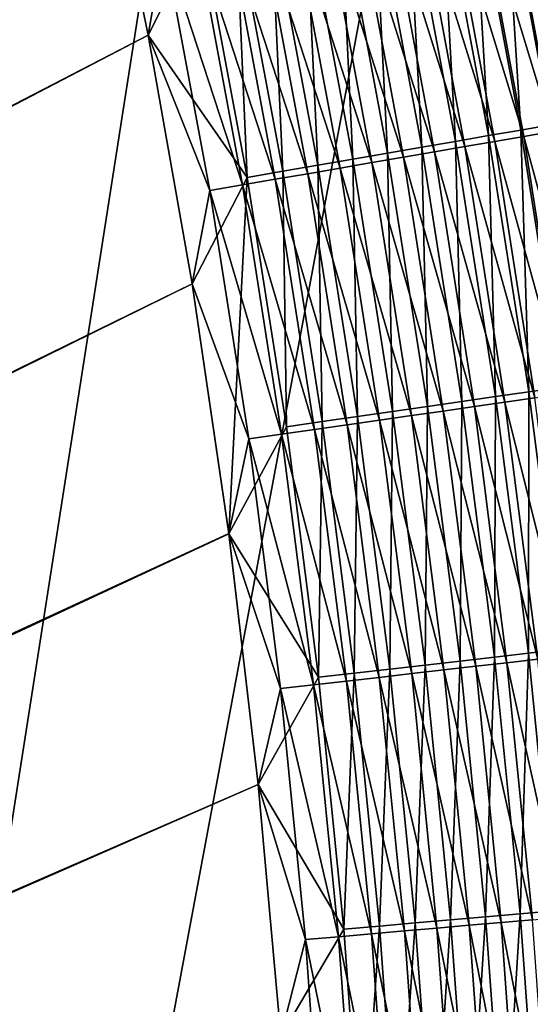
# Model space of a CAD drawing. Header units: metres. Extents: x 0 to 1400, y -1400 to 0.
# Tile 286 of 367: x 1220 to 1244, y -482 to -435. Entities that reach past the tile are written whole.
import ezdxf

# ---------------------------------------------------------------- set-up
doc = ezdxf.new("R2010")
doc.units = ezdxf.units.M

msp = doc.modelspace()

# ---------------------------------------------------------------- linework, layer by layer
at = {"layer": 'None'}
for points in [[(1220.56311, -411.457306, -500.477753), (1217.352539, -399.679108, -500.477753), (759.270203, -676.616821, -500.477753)], [(762.366577, -676.864197, -503.477753), (1217.35083, -399.679199, -503.477753), (1220.562744, -411.458832, -503.477753)], [(759.270203, -676.616821, -500.477753), (1223.404785, -423.330414, -500.477753), (1220.56311, -411.457306, -500.477753)], [(1220.562744, -411.458832, -503.477753), (1223.40564, -423.332764, -503.477753), (762.366577, -676.864197, -503.477753)], [(1225.883057, -435.283936, -500.477753), (1223.404785, -423.330414, -500.477753), (759.270203, -676.616821, -500.477753)], [(1223.40564, -423.332764, -503.477753), (1225.884155, -435.286407, -503.477753), (762.366577, -676.864197, -503.477753)], [(1225.883057, -435.283936, -500.477753), (1226.634277, -430.873688, -500.44104), (1223.404785, -423.330414, -500.477753)], [(1225.884155, -435.286407, -503.477753), (1223.40564, -423.332764, -503.477753), (1228.425293, -430.19397, -503.31604)], [(1243.902832, -439.875, -499.510498), (1241.586304, -427.516663, -499.508514), (1243.106812, -427.207367, -498.691956)], [(1246.753174, -439.715179, -494.379181), (1244.428589, -427.263977, -494.376129), (1243.101929, -427.533112, -495.25589)], [(1245.431641, -439.610413, -498.694336), (1243.106812, -427.207367, -498.691956), (1244.588379, -426.905975, -497.805054)], [(1243.902832, -439.875, -499.510498), (1243.106812, -427.207367, -498.691956), (1245.431641, -439.610413, -498.694336)], [(1242.337891, -440.145844, -500.254364), (1240.029907, -427.833282, -500.252777), (1241.586304, -427.516663, -499.508514)], [(1244.046509, -440.182068, -496.07489), (1241.736694, -427.810059, -496.072693), (1240.335693, -428.094269, -496.824707)], [(1242.337891, -440.145844, -500.254364), (1241.586304, -427.516663, -499.508514), (1243.902832, -439.875, -499.510498)], [(1245.419189, -439.945282, -495.258484), (1243.101929, -427.533112, -495.25589), (1241.736694, -427.810059, -496.072693)], [(1245.419189, -439.945282, -495.258484), (1241.736694, -427.810059, -496.072693), (1244.046509, -440.182068, -496.07489)], [(1246.753174, -439.715179, -494.379181), (1243.101929, -427.533112, -495.25589), (1245.419189, -439.945282, -495.258484)], [(1239.111938, -440.704163, -501.517334), (1236.821411, -428.485962, -501.516418), (1238.440552, -428.156586, -500.922668)], [(1240.73999, -440.422424, -500.923889), (1238.440552, -428.156586, -500.922668), (1240.029907, -427.833282, -500.252777)], [(1239.111938, -440.704163, -501.517334), (1238.440552, -428.156586, -500.922668), (1240.73999, -440.422424, -500.923889)], [(1242.637817, -440.425049, -496.826508), (1240.335693, -428.094269, -496.824707), (1238.901611, -428.385162, -497.51004)], [(1240.73999, -440.422424, -500.923889), (1240.029907, -427.833282, -500.252777), (1242.337891, -440.145844, -500.254364)], [(1244.046509, -440.182068, -496.07489), (1240.335693, -428.094269, -496.824707), (1242.637817, -440.425049, -496.826508)], [(1237.45813, -440.990387, -502.033783), (1235.176636, -428.820557, -502.033112), (1236.821411, -428.485962, -501.516418)], [(1239.723511, -440.927765, -498.128021), (1237.437134, -428.682251, -498.126892), (1235.945313, -428.984894, -498.673553)], [(1237.45813, -440.990387, -502.033783), (1236.821411, -428.485962, -501.516418), (1239.111938, -440.704163, -501.517334)], [(1237.437134, -428.682251, -498.126892), (1241.195923, -440.673767, -497.511505), (1238.901611, -428.385162, -497.51004)], [(1241.195923, -440.673767, -497.511505), (1237.437134, -428.682251, -498.126892), (1239.723511, -440.927765, -498.128021)], [(1238.901611, -428.385162, -497.51004), (1241.195923, -440.673767, -497.511505), (1242.637817, -440.425049, -496.826508)], [(1234.09021, -441.573303, -502.832977), (1231.826782, -429.502014, -502.832703), (1233.510254, -429.159546, -502.472107)], [(1235.782837, -441.280365, -502.472534), (1233.510254, -429.159546, -502.472107), (1235.176636, -428.820557, -502.033112)], [(1234.09021, -441.573303, -502.832977), (1233.510254, -429.159546, -502.472107), (1235.782837, -441.280365, -502.472534)], [(1238.223511, -441.186493, -498.674408), (1235.945313, -428.984894, -498.673553), (1234.429688, -429.292328, -499.149231)], [(1235.782837, -441.280365, -502.472534), (1235.176636, -428.820557, -502.033112), (1237.45813, -440.990387, -502.033783)], [(1239.723511, -440.927765, -498.128021), (1235.945313, -428.984894, -498.673553), (1238.223511, -441.186493, -498.674408)], [(1231.826782, -429.502014, -502.832703), (1232.384521, -441.8685, -503.11438), (1230.130371, -429.847107, -503.114227)], [(1235.156128, -441.715637, -499.553711), (1232.894409, -429.60376, -499.553284), (1231.343262, -429.918427, -499.885132)], [(1232.384521, -441.8685, -503.11438), (1231.826782, -429.502014, -502.832703), (1234.09021, -441.573303, -502.832977)], [(1236.699707, -441.449341, -499.149841), (1234.429688, -429.292328, -499.149231), (1232.894409, -429.60376, -499.553284)], [(1235.156128, -441.715637, -499.553711), (1236.699707, -441.449341, -499.149841), (1232.894409, -429.60376, -499.553284)], [(1238.223511, -441.186493, -498.674408), (1234.429688, -429.292328, -499.149231), (1236.699707, -441.449341, -499.149841)], [(1230.670166, -442.165222, -503.316071), (1228.425293, -430.19397, -503.31604), (1230.130371, -429.847107, -503.114227)], [(1231.343262, -429.918427, -499.885132), (1229.780273, -430.235504, -500.144104), (1233.596558, -441.98465, -499.885376)], [(1230.130371, -429.847107, -503.114227), (1232.384521, -441.8685, -503.11438), (1230.670166, -442.165222, -503.316071)], [(1233.596558, -441.98465, -499.885376), (1235.156128, -441.715637, -499.553711), (1231.343262, -429.918427, -499.885132)], [(1230.670166, -442.165222, -503.316071), (1225.884155, -435.286407, -503.477753), (1228.425293, -430.19397, -503.31604)], [(1228.209229, -430.554199, -500.32962), (1226.634277, -430.873688, -500.44104), (1230.445557, -442.528168, -500.329651)], [(1232.025024, -442.255707, -500.144226), (1229.780273, -430.235504, -500.144104), (1228.209229, -430.554199, -500.32962)], [(1230.445557, -442.528168, -500.329651), (1232.025024, -442.255707, -500.144226), (1228.209229, -430.554199, -500.32962)], [(1229.780273, -430.235504, -500.144104), (1232.025024, -442.255707, -500.144226), (1233.596558, -441.98465, -499.885376)], [(1228.862061, -442.801331, -500.44104), (1226.634277, -430.873688, -500.44104), (1225.883057, -435.283936, -500.477753)], [(1226.634277, -430.873688, -500.44104), (1228.862061, -442.801331, -500.44104), (1230.445557, -442.528168, -500.329651)], [(1228.003662, -447.304108, -500.477753), (1225.883057, -435.283936, -500.477753), (759.270203, -676.616821, -500.477753)], [(762.366577, -676.864197, -503.477753), (1225.884155, -435.286407, -503.477753), (1228.005249, -447.307983, -503.477753)], [(1228.003662, -447.304108, -500.477753), (1228.862061, -442.801331, -500.44104), (1225.883057, -435.283936, -500.477753)], [(1230.670166, -442.165222, -503.316071), (1228.005249, -447.307983, -503.477753), (1225.884155, -435.286407, -503.477753)], [(1245.857544, -452.301483, -499.512329), (1243.902832, -439.875, -499.510498), (1245.431641, -439.610413, -498.694336)], [(1242.68042, -452.758148, -500.925049), (1240.73999, -440.422424, -500.923889), (1242.337891, -440.145844, -500.254364)], [(1244.285522, -452.527435, -500.255829), (1242.337891, -440.145844, -500.254364), (1243.902832, -439.875, -499.510498)], [(1242.68042, -452.758148, -500.925049), (1242.337891, -440.145844, -500.254364), (1244.285522, -452.527435, -500.255829)], [(1245.993896, -452.620789, -496.076904), (1244.046509, -440.182068, -496.07489), (1242.637817, -440.425049, -496.826508)], [(1244.285522, -452.527435, -500.255829), (1243.902832, -439.875, -499.510498), (1245.857544, -452.301483, -499.512329)], [(1247.372803, -452.423401, -495.260895), (1245.419189, -439.945282, -495.258484), (1244.046509, -440.182068, -496.07489)], [(1247.372803, -452.423401, -495.260895), (1244.046509, -440.182068, -496.07489), (1245.993896, -452.620789, -496.076904)], [(1241.045166, -452.993195, -501.518219), (1239.111938, -440.704163, -501.517334), (1240.73999, -440.422424, -500.923889)], [(1241.045166, -452.993195, -501.518219), (1240.73999, -440.422424, -500.923889), (1242.68042, -452.758148, -500.925049)], [(1241.195923, -440.673767, -497.511505), (1244.578857, -452.823334, -496.828186), (1242.637817, -440.425049, -496.826508)], [(1242.637817, -440.425049, -496.826508), (1244.578857, -452.823334, -496.828186), (1245.993896, -452.620789, -496.076904)], [(1237.70105, -453.473877, -502.472992), (1235.782837, -441.280365, -502.472534), (1237.45813, -440.990387, -502.033783)], [(1239.383911, -453.231964, -502.034424), (1237.45813, -440.990387, -502.033783), (1239.111938, -440.704163, -501.517334)], [(1237.70105, -453.473877, -502.472992), (1237.45813, -440.990387, -502.033783), (1239.383911, -453.231964, -502.034424)], [(1241.651489, -453.242371, -498.129089), (1239.723511, -440.927765, -498.128021), (1238.223511, -441.186493, -498.674408)], [(1239.383911, -453.231964, -502.034424), (1239.111938, -440.704163, -501.517334), (1241.045166, -452.993195, -501.518219)], [(1243.130493, -453.03067, -497.512848), (1241.195923, -440.673767, -497.511505), (1239.723511, -440.927765, -498.128021)], [(1243.130493, -453.03067, -497.512848), (1239.723511, -440.927765, -498.128021), (1241.651489, -453.242371, -498.129089)], [(1244.578857, -452.823334, -496.828186), (1241.195923, -440.673767, -497.511505), (1243.130493, -453.03067, -497.512848)], [(1234.287598, -453.964508, -503.114502), (1232.384521, -441.8685, -503.11438), (1234.09021, -441.573303, -502.832977)], [(1236.000854, -453.718262, -502.833221), (1234.09021, -441.573303, -502.832977), (1235.782837, -441.280365, -502.472534)], [(1234.287598, -453.964508, -503.114502), (1234.09021, -441.573303, -502.832977), (1236.000854, -453.718262, -502.833221)], [(1238.614258, -453.677155, -499.150421), (1236.699707, -441.449341, -499.149841), (1235.156128, -441.715637, -499.553711)], [(1236.000854, -453.718262, -502.833221), (1235.782837, -441.280365, -502.472534), (1237.70105, -453.473877, -502.472992)], [(1240.144775, -453.458069, -498.675232), (1238.223511, -441.186493, -498.674408), (1236.699707, -441.449341, -499.149841)], [(1236.699707, -441.449341, -499.149841), (1238.614258, -453.677155, -499.150421), (1240.144775, -453.458069, -498.675232)], [(1241.651489, -453.242371, -498.129089), (1238.223511, -441.186493, -498.674408), (1240.144775, -453.458069, -498.675232)], [(1232.384521, -441.8685, -503.11438), (1232.565552, -454.212036, -503.316132), (1230.670166, -442.165222, -503.316071)], [(1233.596558, -441.98465, -499.885376), (1232.025024, -442.255707, -500.144226), (1235.497192, -454.123352, -499.88562)], [(1232.565552, -454.212036, -503.316132), (1232.384521, -441.8685, -503.11438), (1234.287598, -453.964508, -503.114502)], [(1237.063721, -453.899109, -499.554108), (1235.156128, -441.715637, -499.553711), (1233.596558, -441.98465, -499.885376)], [(1235.497192, -454.123352, -499.88562), (1237.063721, -453.899109, -499.554108), (1233.596558, -441.98465, -499.885376)], [(1237.063721, -453.899109, -499.554108), (1238.614258, -453.677155, -499.150421), (1235.156128, -441.715637, -499.553711)], [(1229.775879, -459.386505, -503.477753), (1228.005249, -447.307983, -503.477753), (1230.670166, -442.165222, -503.316071)], [(1230.445557, -442.528168, -500.329651), (1228.862061, -442.801331, -500.44104), (1232.332275, -454.576416, -500.329712)], [(1232.565552, -454.212036, -503.316132), (1229.775879, -459.386505, -503.477753), (1230.670166, -442.165222, -503.316071)], [(1233.918701, -454.349304, -500.144348), (1232.025024, -442.255707, -500.144226), (1230.445557, -442.528168, -500.329651)], [(1232.332275, -454.576416, -500.329712), (1233.918701, -454.349304, -500.144348), (1230.445557, -442.528168, -500.329651)], [(1232.025024, -442.255707, -500.144226), (1233.918701, -454.349304, -500.144348), (1235.497192, -454.123352, -499.88562)], [(1230.741699, -454.804108, -500.44104), (1228.862061, -442.801331, -500.44104), (1228.003662, -447.304108, -500.477753)], [(1228.862061, -442.801331, -500.44104), (1230.741699, -454.804108, -500.44104), (1232.332275, -454.576416, -500.329712)], [(759.270203, -676.616821, -500.477753), (1229.77356, -459.380157, -500.477753), (1228.003662, -447.304108, -500.477753)], [(1228.005249, -447.307983, -503.477753), (1229.775879, -459.386505, -503.477753), (762.366577, -676.864197, -503.477753)], [(1229.77356, -459.380157, -500.477753), (1230.741699, -454.804108, -500.44104), (1228.003662, -447.304108, -500.477753)], [(1244.269043, -465.154877, -500.926147), (1242.68042, -452.758148, -500.925049), (1244.285522, -452.527435, -500.255829)], [(1244.269043, -465.154877, -500.926147), (1244.285522, -452.527435, -500.255829), (1245.880005, -464.969116, -500.257172)], [(1245.880005, -464.969116, -500.257172), (1244.285522, -452.527435, -500.255829), (1245.857544, -452.301483, -499.512329)], [(1240.960693, -465.536377, -502.035004), (1239.383911, -453.231964, -502.034424), (1241.045166, -452.993195, -501.518219)], [(1240.960693, -465.536377, -502.035004), (1241.045166, -452.993195, -501.518219), (1242.62793, -465.344116, -501.519043)], [(1242.62793, -465.344116, -501.519043), (1241.045166, -452.993195, -501.518219), (1242.68042, -452.758148, -500.925049)], [(1244.712646, -465.44696, -497.514069), (1243.130493, -453.03067, -497.512848), (1241.651489, -453.242371, -498.129089)], [(1242.62793, -465.344116, -501.519043), (1242.68042, -452.758148, -500.925049), (1244.269043, -465.154877, -500.926147)], [(1246.166138, -465.280212, -496.829681), (1244.578857, -452.823334, -496.828186), (1243.130493, -453.03067, -497.512848)], [(1246.166138, -465.280212, -496.829681), (1243.130493, -453.03067, -497.512848), (1244.712646, -465.44696, -497.514069)], [(1237.565674, -465.927887, -502.833496), (1236.000854, -453.718262, -502.833221), (1237.70105, -453.473877, -502.472992)], [(1237.565674, -465.927887, -502.833496), (1237.70105, -453.473877, -502.472992), (1239.271851, -465.73114, -502.473389)], [(1239.271851, -465.73114, -502.473389), (1237.70105, -453.473877, -502.472992), (1239.383911, -453.231964, -502.034424)], [(1238.614258, -453.677155, -499.150421), (1241.716309, -465.790649, -498.675964), (1240.144775, -453.458069, -498.675232)], [(1239.271851, -465.73114, -502.473389), (1239.383911, -453.231964, -502.034424), (1240.960693, -465.536377, -502.035004)], [(1243.228271, -465.617218, -498.130035), (1241.651489, -453.242371, -498.129089), (1240.144775, -453.458069, -498.675232)], [(1240.144775, -453.458069, -498.675232), (1241.716309, -465.790649, -498.675964), (1243.228271, -465.617218, -498.130035)], [(1244.712646, -465.44696, -497.514069), (1241.651489, -453.242371, -498.129089), (1243.228271, -465.617218, -498.130035)], [(1234.118164, -466.325439, -503.316193), (1232.565552, -454.212036, -503.316132), (1234.287598, -453.964508, -503.114502)], [(1234.118164, -466.325439, -503.316193), (1234.287598, -453.964508, -503.114502), (1235.846313, -466.12616, -503.114655)], [(1235.846313, -466.12616, -503.114655), (1234.287598, -453.964508, -503.114502), (1236.000854, -453.718262, -502.833221)], [(1238.624268, -466.145325, -499.554474), (1237.063721, -453.899109, -499.554108), (1235.497192, -454.123352, -499.88562)], [(1235.846313, -466.12616, -503.114655), (1236.000854, -453.718262, -502.833221), (1237.565674, -465.927887, -502.833496)], [(1240.180298, -465.966858, -499.15097), (1238.614258, -453.677155, -499.150421), (1237.063721, -453.899109, -499.554108)], [(1238.624268, -466.145325, -499.554474), (1240.180298, -465.966858, -499.15097), (1237.063721, -453.899109, -499.554108)], [(1241.716309, -465.790649, -498.675964), (1238.614258, -453.677155, -499.150421), (1240.180298, -465.966858, -499.15097)], [(1229.775879, -459.386505, -503.477753), (1232.565552, -454.212036, -503.316132), (1234.118164, -466.325439, -503.316193)], [(1235.46814, -466.507385, -500.14447), (1233.918701, -454.349304, -500.144348), (1232.332275, -454.576416, -500.329712)], [(1235.497192, -454.123352, -499.88562), (1233.918701, -454.349304, -500.144348), (1237.052246, -466.325653, -499.885834)], [(1233.918701, -454.349304, -500.144348), (1235.46814, -466.507385, -500.14447), (1237.052246, -466.325653, -499.885834)], [(1237.052246, -466.325653, -499.885834), (1238.624268, -466.145325, -499.554474), (1235.497192, -454.123352, -499.88562)], [(1232.279785, -466.873108, -500.44104), (1230.741699, -454.804108, -500.44104), (1229.77356, -459.380157, -500.477753)], [(1232.332275, -454.576416, -500.329712), (1230.741699, -454.804108, -500.44104), (1233.875977, -466.690002, -500.329742)], [(1230.741699, -454.804108, -500.44104), (1232.279785, -466.873108, -500.44104), (1233.875977, -466.690002, -500.329742)], [(1233.875977, -466.690002, -500.329742), (1235.46814, -466.507385, -500.14447), (1232.332275, -454.576416, -500.329712)], [(1231.200439, -471.502319, -500.477753), (1229.77356, -459.380157, -500.477753), (759.270203, -676.616821, -500.477753)], [(1229.775879, -459.386505, -503.477753), (1231.203491, -471.510986, -503.477753), (762.366577, -676.864197, -503.477753)], [(1231.200439, -471.502319, -500.477753), (1232.279785, -466.873108, -500.44104), (1229.77356, -459.380157, -500.477753)], [(1231.203491, -471.510986, -503.477753), (1229.775879, -459.386505, -503.477753), (1234.118164, -466.325439, -503.316193)], [(1242.195679, -477.894623, -502.035583), (1240.960693, -465.536377, -502.035004), (1242.62793, -465.344116, -501.519043)], [(1242.195679, -477.894623, -502.035583), (1242.62793, -465.344116, -501.519043), (1243.867432, -477.747986, -501.519806)], [(1243.867432, -477.747986, -501.519806), (1242.62793, -465.344116, -501.519043), (1244.269043, -465.154877, -500.926147)], [(1243.867432, -477.747986, -501.519806), (1244.269043, -465.154877, -500.926147), (1245.512939, -477.603668, -500.927124)], [(1245.512939, -477.603668, -500.927124), (1244.269043, -465.154877, -500.926147), (1245.880005, -464.969116, -500.257172)], [(1238.791382, -478.193237, -502.83374), (1237.565674, -465.927887, -502.833496), (1239.271851, -465.73114, -502.473389)], [(1238.791382, -478.193237, -502.83374), (1239.271851, -465.73114, -502.473389), (1240.502197, -478.043182, -502.473785)], [(1240.502197, -478.043182, -502.473785), (1239.271851, -465.73114, -502.473389), (1240.960693, -465.536377, -502.035004)], [(1242.944946, -478.175354, -498.676605), (1241.716309, -465.790649, -498.675964), (1240.180298, -465.966858, -499.15097)], [(1240.502197, -478.043182, -502.473785), (1240.960693, -465.536377, -502.035004), (1242.195679, -477.894623, -502.035583)], [(1241.716309, -465.790649, -498.675964), (1244.461182, -478.043335, -498.13092), (1243.228271, -465.617218, -498.130035)], [(1244.461182, -478.043335, -498.13092), (1241.716309, -465.790649, -498.675964), (1242.944946, -478.175354, -498.676605)], [(1245.949463, -477.913727, -497.515167), (1244.712646, -465.44696, -497.514069), (1243.228271, -465.617218, -498.130035)], [(1243.228271, -465.617218, -498.130035), (1244.461182, -478.043335, -498.13092), (1245.949463, -477.913727, -497.515167)], [(1231.203491, -471.510986, -503.477753), (1234.118164, -466.325439, -503.316193), (1235.334595, -478.49646, -503.316254)], [(1235.334595, -478.49646, -503.316254), (1234.118164, -466.325439, -503.316193), (1235.846313, -466.12616, -503.114655)], [(1235.334595, -478.49646, -503.316254), (1235.846313, -466.12616, -503.114655), (1237.067383, -478.344482, -503.114777)], [(1237.052246, -466.325653, -499.885834), (1235.46814, -466.507385, -500.14447), (1238.268311, -478.582642, -499.886047)], [(1237.067383, -478.344482, -503.114777), (1235.846313, -466.12616, -503.114655), (1237.565674, -465.927887, -502.833496)], [(1239.844604, -478.445374, -499.554779), (1238.624268, -466.145325, -499.554474), (1237.052246, -466.325653, -499.885834)], [(1238.268311, -478.582642, -499.886047), (1239.844604, -478.445374, -499.554779), (1237.052246, -466.325653, -499.885834)], [(1237.067383, -478.344482, -503.114777), (1237.565674, -465.927887, -502.833496), (1238.791382, -478.193237, -502.83374)], [(1241.404785, -478.309479, -499.151428), (1240.180298, -465.966858, -499.15097), (1238.624268, -466.145325, -499.554474)], [(1239.844604, -478.445374, -499.554779), (1241.404785, -478.309479, -499.151428), (1238.624268, -466.145325, -499.554474)], [(1242.944946, -478.175354, -498.676605), (1240.180298, -465.966858, -499.15097), (1241.404785, -478.309479, -499.151428)], [(1233.875977, -466.690002, -500.329742), (1232.279785, -466.873108, -500.44104), (1235.083618, -478.859985, -500.329803)], [(1236.679932, -478.720947, -500.144592), (1235.46814, -466.507385, -500.14447), (1233.875977, -466.690002, -500.329742)], [(1235.083618, -478.859985, -500.329803), (1236.679932, -478.720947, -500.144592), (1233.875977, -466.690002, -500.329742)], [(1235.46814, -466.507385, -500.14447), (1236.679932, -478.720947, -500.144592), (1238.268311, -478.582642, -499.886047)], [(1233.483154, -478.999359, -500.441071), (1232.279785, -466.873108, -500.44104), (1231.200439, -471.502319, -500.477753)], [(1232.279785, -466.873108, -500.44104), (1233.483154, -478.999359, -500.441071), (1235.083618, -478.859985, -500.329803)], [(1232.291626, -483.660858, -500.477753), (1231.200439, -471.502319, -500.477753), (759.270203, -676.616821, -500.477753)], [(762.366577, -676.864197, -503.477753), (1231.203491, -471.510986, -503.477753), (1232.295288, -483.670471, -503.477753)], [(1232.291626, -483.660858, -500.477753), (1233.483154, -478.999359, -500.441071), (1231.200439, -471.502319, -500.477753)], [(1232.295288, -483.670471, -503.477753), (1231.203491, -471.510986, -503.477753), (1235.334595, -478.49646, -503.316254)], [(1243.095703, -490.297791, -502.036072), (1242.195679, -477.894623, -502.035583), (1243.867432, -477.747986, -501.519806)], [(1243.095703, -490.297791, -502.036072), (1243.867432, -477.747986, -501.519806), (1244.77063, -490.195862, -501.520477)], [(1244.77063, -490.195862, -501.520477), (1243.867432, -477.747986, -501.519806), (1245.512939, -477.603668, -500.927124)], [(1237.95752, -490.610504, -503.114929), (1237.067383, -478.344482, -503.114777), (1238.791382, -478.193237, -502.83374)], [(1237.95752, -490.610504, -503.114929), (1238.791382, -478.193237, -502.83374), (1239.684814, -490.505371, -502.833984)], [(1239.684814, -490.505371, -502.833984), (1238.791382, -478.193237, -502.83374), (1240.502197, -478.043182, -502.473785)], [(1239.684814, -490.505371, -502.833984), (1240.502197, -478.043182, -502.473785), (1241.399048, -490.401062, -502.474121)], [(1241.399048, -490.401062, -502.474121), (1240.502197, -478.043182, -502.473785), (1242.195679, -477.894623, -502.035583)], [(1241.399048, -490.401062, -502.474121), (1242.195679, -477.894623, -502.035583), (1243.095703, -490.297791, -502.036072)], [(1243.838013, -490.603302, -498.677185), (1242.944946, -478.175354, -498.676605), (1241.404785, -478.309479, -499.151428)], [(1245.357056, -490.511841, -498.131653), (1244.461182, -478.043335, -498.13092), (1242.944946, -478.175354, -498.676605)], [(1245.357056, -490.511841, -498.131653), (1242.944946, -478.175354, -498.676605), (1243.838013, -490.603302, -498.677185)], [(1232.295288, -483.670471, -503.477753), (1235.334595, -478.49646, -503.316254), (1236.221436, -490.716156, -503.316315)], [(1237.561157, -490.98114, -500.144684), (1236.679932, -478.720947, -500.144592), (1235.083618, -478.859985, -500.329803)], [(1236.221436, -490.716156, -503.316315), (1235.334595, -478.49646, -503.316254), (1237.067383, -478.344482, -503.114777)], [(1236.221436, -490.716156, -503.316315), (1237.067383, -478.344482, -503.114777), (1237.95752, -490.610504, -503.114929)], [(1238.268311, -478.582642, -499.886047), (1236.679932, -478.720947, -500.144592), (1239.152466, -490.885345, -499.88623)], [(1236.679932, -478.720947, -500.144592), (1237.561157, -490.98114, -500.144684), (1239.152466, -490.885345, -499.88623)], [(1240.731689, -490.790283, -499.555084), (1239.844604, -478.445374, -499.554779), (1238.268311, -478.582642, -499.886047)], [(1239.152466, -490.885345, -499.88623), (1240.731689, -490.790283, -499.555084), (1238.268311, -478.582642, -499.886047)], [(1242.294922, -490.696167, -499.151855), (1241.404785, -478.309479, -499.151428), (1239.844604, -478.445374, -499.554779)], [(1240.731689, -490.790283, -499.555084), (1242.294922, -490.696167, -499.151855), (1239.844604, -478.445374, -499.554779)], [(1243.838013, -490.603302, -498.677185), (1241.404785, -478.309479, -499.151428), (1242.294922, -490.696167, -499.151855)], [(1234.358154, -491.173981, -500.441071), (1233.483154, -478.999359, -500.441071), (1232.291626, -483.660858, -500.477753)], [(1235.083618, -478.859985, -500.329803), (1233.483154, -478.999359, -500.441071), (1235.96167, -491.077423, -500.329834)], [(1233.483154, -478.999359, -500.441071), (1234.358154, -491.173981, -500.441071), (1235.96167, -491.077423, -500.329834)], [(1235.96167, -491.077423, -500.329834), (1237.561157, -490.98114, -500.144684), (1235.083618, -478.859985, -500.329803)]]:
    msp.add_3dface(points, dxfattribs=at)
at = {"layer": 'None0'}
for points in [[(1150.81958, -781.702271, -521.977783), (1170.478882, -785.378174, -521.977783), (1274.459961, -120.453018, -521.977783)], [(1274.459961, -120.453018, -521.977783), (1274.459961, -120.453018, -541.977783), (1150.81958, -781.702271, -521.977783)], [(1274.459961, -120.453018, -541.977783), (1150.81958, -781.702271, -541.977783), (1150.81958, -781.702271, -521.977783)], [(1274.459961, -120.453018, -541.977783), (1170.478882, -785.378174, -541.977783), (1150.81958, -781.702271, -541.977783)], [(1170.478882, -785.378174, -521.977783), (1294.119019, -124.129761, -521.977783), (1274.459961, -120.453018, -521.977783)], [(1294.119019, -124.129761, -541.977783), (1170.478882, -785.378174, -541.977783), (1274.459961, -120.453018, -541.977783)], [(1170.478882, -785.378174, -521.977783), (1170.478882, -785.378174, -541.977783), (1294.119019, -124.129761, -521.977783)], [(1170.478882, -785.378174, -541.977783), (1294.119019, -124.129761, -541.977783), (1294.119019, -124.129761, -521.977783)]]:
    msp.add_3dface(points, dxfattribs=at)

doc.saveas('drawing.dxf')
